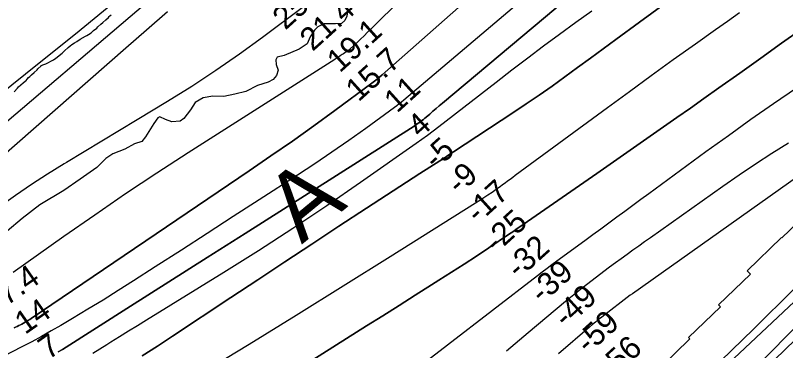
# Model space of a CAD drawing. Extents: x 3177385 to 3215275, y 903885 to 929304.
# Drawn here: x 3203407 to 3205666, y 918160 to 919142 of the extents above; entities that cross this region are included whole.
import ezdxf

# ---------------------------------------------------------------- set-up
doc = ezdxf.new("R2010")
doc.units = 0
for name, color, linetype in [('V-RIVR-EDGE', 7, 'Continuous'), ('V-RIVR-IDEN', 7, 'Continuous'), ('V-RIVR-RANG', 7, 'Continuous'), ('V-RRAP-RVMT', 7, 'Continuous'), ('V-SITE-VEGE', 7, 'Continuous'), ('V-TOPO-DPTH', 7, 'Continuous'), ('V-TOPO-MAJR', 7, 'Continuous'), ('V-TOPO-MINR', 7, 'Continuous'), ('V-TOPO-WATR', 7, 'Continuous')]:
    doc.layers.add(name, color=color, linetype=linetype)

msp = doc.modelspace()

# ---------------------------------------------------------------- linework, layer by layer
at = {"layer": 'V-RIVR-EDGE'}
msp.add_lwpolyline([(3204381.5, 919154.8), (3204379.1, 919140), (3204373.6, 919127.5), (3204364.3, 919118.8), (3204346.7, 919117.4), (3204313, 919117.5), (3204294.5, 919108.8), (3204284.3, 919099.1), (3204271.8, 919079.7), (3204263, 919058.5), (3204239.9, 919043.3), (3204195.9, 919025), (3204175.6, 919019.5), (3204171, 919011.6), (3204171.9, 918998.7), (3204178.3, 918981.6), (3204173.2, 918965.9), (3204163.4, 918954.8), (3204149.1, 918946.6), (3204117.2, 918936.9), (3204083, 918919), (3204051.1, 918911.7), (3204018.7, 918904.9), (3203986, 918905.4), (3203957.8, 918900.9), (3203934.6, 918887.1), (3203921.2, 918865.8), (3203901.3, 918840.5), (3203890.6, 918832.2), (3203866.6, 918830.4), (3203847.2, 918836.9), (3203830.6, 918844.8), (3203825.1, 918842.5), (3203813.5, 918825.9), (3203788.9, 918786.7), (3203777.8, 918772.9), (3203757, 918765.6), (3203728.8, 918750.4), (3203693.2, 918736.6), (3203672.4, 918722.4), (3203646.4, 918696.5), (3203597.4, 918662), (3203549.7, 918628.9), (3203479.4, 918586.6), (3203427.1, 918547.4), (3203383.2, 918509.7)], dxfattribs=at)
at = {"layer": 'V-RRAP-RVMT'}
msp.add_lwpolyline([(3205749.6, 918580), (3205655.8, 918489.9), (3205654.5, 918491.2), (3205554.1, 918393.9), (3205563.6, 918384.2), (3205470.1, 918293.6), (3205475.2, 918288.5), (3205381.7, 918197.9), (3205385.4, 918194.2), (3205299.2, 918110.8), (3205292.1, 918117.9), (3205198.9, 918027.5), (3205184.3, 918042.3), (3205102.6, 917963.6), (3205083.5, 917985.2), (3204985.3, 917900.1), (3204970.3, 917917.2), (3204878.2, 917837.1), (3204855.6, 917864.6), (3204783.5, 917806.1)], dxfattribs=at)
at = {"layer": 'V-SITE-VEGE'}
for points in [[(3203436.4, 918949.3), (3203438.6, 918951.5), (3203442.1, 918955.7), (3203446.2, 918959.8), (3203449.4, 918963.3), (3203450.7, 918964), (3203454.2, 918968.4), (3203462.1, 918975.1), (3203471, 918983), (3203473.6, 918985.9), (3203482.5, 918994.8), (3203483.2, 918995.3), (3203490.7, 918998.2), (3203496.3, 919000), (3203519.5, 919012.2), (3203526, 919016.6), (3203544.4, 919031.2), (3203551.6, 919038), (3203562.2, 919048.3), (3203568.4, 919053.5), (3203572.8, 919056.7), (3203581, 919061.7), (3203587.2, 919066.1), (3203597.6, 919072.3), (3203613.5, 919081.1), (3203616.7, 919083.3), (3203621.9, 919086.3), (3203629.3, 919091.3), (3203632.3, 919093.7), (3203636.9, 919097.9), (3203645.9, 919105.3), (3203649.3, 919108.5), (3203658.3, 919116.3), (3203663.5, 919121.3), (3203672.7, 919129.2), (3203680.1, 919136), (3203682.3, 919138.6), (3203684.7, 919140.8), (3203687.9, 919144.2)], [(3203403.6, 918918.5), (3203413.8, 918929), (3203416.7, 918932.5), (3203430.3, 918944.9), (3203436.4, 918949.3)]]:
    msp.add_lwpolyline(points, dxfattribs=at)
at = {"layer": 'V-TOPO-DPTH'}
for points in [[(3204889.9, 919327.1), (3204482.9, 918968), (3204475.5, 918961.6), (3204468, 918955.4), (3204460.3, 918949.4), (3204452.6, 918943.5), (3204344.5, 918864), (3204282.3, 918818.8), (3204219.8, 918774.1), (3204156.7, 918730.2), (3204093.3, 918686.7), (3203453.6, 918253.5), (3203450, 918251.1), (3203448.1, 918250), (3203446.2, 918248.9), (3203430.7, 918240), (3203426.3, 918237.6), (3203421.9, 918235.2), (3203417.3, 918233), (3203412.8, 918230.9), (3203408.1, 918228.9), (3203403.6, 918226.8)], [(3203403.6, 918226.8), (3203408.1, 918228.9), (3203412.8, 918230.9), (3203417.3, 918233), (3203421.9, 918235.2), (3203426.3, 918237.6), (3203430.7, 918240), (3203446.2, 918248.9), (3203448.1, 918250), (3203450, 918251.1), (3203453.6, 918253.5), (3204093.3, 918686.7), (3204156.7, 918730.2), (3204219.8, 918774.1), (3204282.3, 918818.8), (3204344.5, 918864), (3204452.6, 918943.5), (3204460.3, 918949.4), (3204468, 918955.4), (3204475.5, 918961.6), (3204482.9, 918968), (3204889.9, 919327.1)], [(3205058.9, 919220), (3204660, 918885), (3204650.6, 918877.1), (3204641.2, 918869.1), (3204631.9, 918861.1), (3204622.6, 918853.1), (3204612.4, 918844.2), (3204608.2, 918840.7), (3204604, 918837.2), (3204599.6, 918833.8), (3204595.2, 918830.5), (3204590.7, 918827.3), (3204586.2, 918824.1), (3204581.6, 918821.1), (3204577, 918818.1), (3204193.9, 918574.8), (3204081.7, 918503.5), (3203969.5, 918432.3), (3203857.2, 918361.2), (3203744.9, 918290.1), (3203545.1, 918163.5), (3203532.7, 918155.8)], [(3203532.7, 918155.8), (3203545.1, 918163.5), (3203744.9, 918290.1), (3203857.2, 918361.2), (3203969.5, 918432.3), (3204081.7, 918503.5), (3204193.9, 918574.8), (3204577, 918818.1), (3204581.6, 918821.1), (3204586.2, 918824.1), (3204590.7, 918827.3), (3204595.2, 918830.5), (3204599.6, 918833.8), (3204604, 918837.2), (3204608.2, 918840.7), (3204612.4, 918844.2), (3204622.6, 918853.1), (3204631.9, 918861.1), (3204641.2, 918869.1), (3204650.6, 918877.1), (3204660, 918885), (3205058.9, 919220)], [(3204252.1, 919167.7), (3204132.3, 919077.8), (3204064.4, 919028.4), (3203995.5, 918980.3), (3203925.1, 918934.3), (3203853.9, 918889.7), (3203765, 918835.9), (3203713.1, 918804.6), (3203661.1, 918773.3), (3203609.1, 918742.1), (3203557, 918711), (3203550, 918706.9), (3203501.8, 918677.2), (3203454.2, 918646.7), (3203407.5, 918614.8), (3203361.4, 918582)], [(3203779.2, 918144.7), (3203824, 918173.2), (3203868.5, 918202.2), (3204038.9, 918315.1), (3204118.1, 918367.6), (3204197.4, 918420), (3204276.8, 918472.2), (3204356.2, 918524.4), (3204437.3, 918577.7), (3204476.2, 918603.1), (3204515.2, 918628.5), (3204554.4, 918653.7), (3204593.6, 918678.7), (3204651.8, 918715.8), (3204661.9, 918722.3), (3204672, 918728.8), (3204682.1, 918735.4), (3204692.1, 918742), (3204866.7, 918857), (3204905.2, 918882.7), (3204943.4, 918908.7), (3204981.3, 918935.3), (3205019, 918962.1), (3205056.4, 918989.3), (3205093.8, 919016.5), (3205131.2, 919043.8), (3205168.4, 919071.2), (3205237.7, 919122.2), (3205309.8, 919174.8)], [(3203779.2, 918144.7), (3203824, 918173.2), (3203868.5, 918202.2), (3204038.9, 918315.1), (3204118.1, 918367.6), (3204197.4, 918420), (3204276.8, 918472.2), (3204356.2, 918524.4), (3204437.3, 918577.7), (3204476.2, 918603.1), (3204515.2, 918628.5), (3204554.4, 918653.7), (3204593.6, 918678.7), (3204651.8, 918715.8), (3204661.9, 918722.3), (3204672, 918728.8), (3204682.1, 918735.4), (3204692.1, 918742), (3204866.7, 918857), (3204905.2, 918882.7), (3204943.4, 918908.7), (3204981.3, 918935.3), (3205019, 918962.1), (3205056.4, 918989.3), (3205093.8, 919016.5), (3205131.2, 919043.8), (3205168.4, 919071.2), (3205237.7, 919122.2), (3205309.8, 919174.8)], [(3205531.7, 919149.4), (3205496.2, 919124.5), (3205460.8, 919099.5), (3205401.8, 919057.7), (3205337, 919011.6), (3205272.4, 918965.2), (3205208.1, 918918.5), (3205143.9, 918871.6), (3204873.3, 918672.6), (3204866, 918667.2), (3204858.6, 918661.8), (3204851.2, 918656.3), (3204843.9, 918650.8), (3204836.5, 918645.4), (3204829, 918640.1), (3204821.6, 918634.8), (3204814, 918629.5), (3204805.3, 918623.6), (3204793.3, 918615.4), (3204781.3, 918607.4), (3204769.2, 918599.6), (3204757, 918591.8), (3204506.7, 918434.5), (3204369.1, 918348.5), (3204231.2, 918262.9), (3204092.9, 918177.9), (3203954.4, 918093.4)], [(3205531.7, 919149.4), (3205496.2, 919124.5), (3205460.8, 919099.5), (3205401.8, 919057.7), (3205337, 919011.6), (3205272.4, 918965.2), (3205208.1, 918918.5), (3205143.9, 918871.6), (3204873.3, 918672.6), (3204866, 918667.2), (3204858.6, 918661.8), (3204851.2, 918656.3), (3204843.9, 918650.8), (3204836.5, 918645.4), (3204829, 918640.1), (3204821.6, 918634.8), (3204814, 918629.5), (3204805.3, 918623.6), (3204793.3, 918615.4), (3204781.3, 918607.4), (3204769.2, 918599.6), (3204757, 918591.8), (3204506.7, 918434.5), (3204369.1, 918348.5), (3204231.2, 918262.9), (3204092.9, 918177.9), (3203954.4, 918093.4)], [(3204250.4, 918113.9), (3204437.3, 918232), (3204485, 918262.2), (3204532.7, 918292.3), (3204580.4, 918322.4), (3204628.2, 918352.4), (3204649.6, 918365.9), (3204686.5, 918389.4), (3204723.3, 918413.1), (3204759.8, 918437.1), (3204796.3, 918461.3), (3204853.7, 918499.8), (3204861.3, 918505), (3204868.9, 918510.1), (3204876.5, 918515.3), (3204884, 918520.5), (3205112.3, 918679.1), (3205151.6, 918706.4), (3205190.9, 918733.7), (3205230.2, 918761.1), (3205269.4, 918788.4), (3205308.7, 918815.8), (3205347.9, 918843.2), (3205387.1, 918870.7), (3205426.2, 918898.3), (3205470.8, 918929.8), (3205532.2, 918973.2), (3205593.5, 919016.7), (3205654.8, 919060.4), (3205715.9, 919104.1)], [(3205715.9, 919104.1), (3205654.8, 919060.4), (3205593.5, 919016.7), (3205532.2, 918973.2), (3205470.8, 918929.8), (3205426.2, 918898.3), (3205387.1, 918870.7), (3205347.9, 918843.2), (3205308.7, 918815.8), (3205269.4, 918788.4), (3205230.2, 918761.1), (3205190.9, 918733.7), (3205151.6, 918706.4), (3205112.3, 918679.1), (3204884, 918520.5), (3204876.5, 918515.3), (3204868.9, 918510.1), (3204861.3, 918505), (3204853.7, 918499.8), (3204796.3, 918461.3), (3204759.8, 918437.1), (3204723.3, 918413.1), (3204686.5, 918389.4), (3204649.6, 918365.9), (3204628.2, 918352.4), (3204580.4, 918322.4), (3204532.7, 918292.3), (3204485, 918262.2), (3204437.3, 918232), (3204250.4, 918113.9)], [(3206029.7, 918515.9), (3205421.6, 917928.1)], [(3205421.6, 917928.1), (3206029.7, 918515.9)]]:
    msp.add_lwpolyline(points, dxfattribs=at)
at = {"layer": 'V-TOPO-MAJR'}
for points in [[(3203693.2, 919177.6), (3203583.2, 919087.2), (3203472.3, 918997.9), (3203360.6, 918909.4)], [(3206425, 918959.7), (3205492.1, 918024.6)], [(3204278.5, 917872.4), (3204938.4, 918379.8), (3204952.6, 918390.6), (3204966.8, 918401.3), (3204981.1, 918412), (3204995.4, 918422.6), (3205077.2, 918482.7), (3205100.7, 918499.9), (3205124.2, 918517.2), (3205147.7, 918534.5), (3205171.1, 918551.7), (3205194.6, 918569), (3205218.1, 918586.2), (3205241.6, 918603.4), (3205265.1, 918620.6), (3205432.8, 918743.2), (3205498.6, 918790.7), (3205564.7, 918837.7), (3205631.3, 918884), (3205698.3, 918929.7)]]:
    msp.add_lwpolyline(points, dxfattribs=at)
at = {"layer": 'V-TOPO-MINR'}
for points in [[(3205354.3, 919996.5), (3204450.6, 919102.8), (3204440.4, 919092.8), (3204430.2, 919082.8), (3204419.9, 919072.9), (3204409.6, 919063), (3204389.5, 919043.8), (3204388.9, 919043.3), (3204388.6, 919043), (3204388.2, 919042.7), (3204382.8, 919038.7), (3204379.7, 919036.4), (3204376.6, 919034.2), (3204373.4, 919032.1), (3204370.2, 919030), (3204365.9, 919027.2), (3204360.4, 919023.8), (3204355, 919020.3), (3204349.6, 919016.8), (3204344.2, 919013.4), (3203914.4, 918739.2), (3203822.2, 918679.5), (3203730.7, 918618.9), (3203640, 918557.1), (3203549.9, 918494.4), (3203400.6, 918388.9)], [(3204052.9, 919401.8), (3203381.8, 918830.1), (3203347.4, 918800.6), (3203313.1, 918771), (3203279.1, 918741.1), (3203245.1, 918711.1), (3203192.8, 918664.5), (3203185.1, 918657.6), (3203177.4, 918650.8), (3203169.8, 918644), (3203162, 918637.2), (3202990.8, 918486.4), (3202896.6, 918405.2), (3202801.3, 918325.3), (3202704.5, 918247.4), (3202606.5, 918170.8), (3202395, 918008.8), (3202374.3, 917993.2), (3202353.4, 917977.7), (3202332.3, 917962.6), (3202311.1, 917947.6), (3202171.4, 917850.4), (3202079.9, 917787.4), (3201988, 917725)], [(3204947.8, 919234), (3204813.9, 919119.9), (3204546.4, 918893.6), (3204539.9, 918888.2), (3204533.3, 918882.9), (3204526.6, 918877.7), (3204519.8, 918872.7), (3204435, 918811.2), (3204385.5, 918775.9), (3204335.6, 918741.1), (3204285.2, 918707.2), (3204234.4, 918673.8), (3204122.7, 918601.7), (3204046.5, 918552.6), (3203970.3, 918503.4), (3203894.1, 918454.3), (3203817.8, 918405.3), (3203753.5, 918364), (3203709.2, 918335.9), (3203664.7, 918308.1), (3203619.8, 918280.9), (3203574.8, 918254), (3203540.6, 918233.8), (3203512.3, 918217.5), (3203483.9, 918201.5), (3203455.2, 918186), (3203426.3, 918170.8), (3203287.7, 918099.4)], [(3205058.9, 919220), (3204660, 918885), (3204650.6, 918877.1), (3204641.2, 918869.1), (3204631.9, 918861.1), (3204622.6, 918853.1), (3204612.4, 918844.2), (3204608.2, 918840.7), (3204604, 918837.2), (3204599.6, 918833.8), (3204595.2, 918830.5), (3204590.7, 918827.3), (3204586.2, 918824.1), (3204581.6, 918821.1), (3204577, 918818.1), (3204193.9, 918574.8), (3204081.7, 918503.5), (3203969.5, 918432.3), (3203857.2, 918361.2), (3203744.9, 918290.1), (3203545.1, 918163.5), (3203532.7, 918155.8)], [(3204252.1, 919167.7), (3204132.3, 919077.8), (3204064.4, 919028.4), (3203995.5, 918980.3), (3203925.1, 918934.3), (3203853.9, 918889.7), (3203765, 918835.9), (3203713.1, 918804.6), (3203661.1, 918773.3), (3203609.1, 918742.1), (3203557, 918711), (3203550, 918706.9), (3203501.8, 918677.2), (3203454.2, 918646.7), (3203407.5, 918614.8), (3203361.4, 918582)], [(3205309.8, 919174.8), (3205237.7, 919122.2), (3205168.4, 919071.2), (3205131.2, 919043.8), (3205093.8, 919016.5), (3205056.4, 918989.3), (3205019, 918962.1), (3204981.3, 918935.3), (3204943.4, 918908.7), (3204905.2, 918882.7), (3204866.7, 918857), (3204692.1, 918742), (3204682.1, 918735.4), (3204672, 918728.8), (3204661.9, 918722.3), (3204651.8, 918715.8), (3204593.6, 918678.7), (3204554.4, 918653.7), (3204515.2, 918628.5), (3204476.2, 918603.1), (3204437.3, 918577.7), (3204356.2, 918524.4), (3204276.8, 918472.2), (3204197.4, 918420), (3204118.1, 918367.6), (3204038.9, 918315.1), (3203868.5, 918202.2), (3203824, 918173.2), (3203779.2, 918144.7)], [(3203853.7, 919152.5), (3203792.4, 919099.2), (3203731.3, 919045.8), (3203252.2, 918626.7), (3203233.9, 918610.8), (3203215.4, 918595.1), (3203196.8, 918579.5), (3203178, 918564.1), (3203159.1, 918548.9), (3203140.1, 918533.8), (3203121, 918518.9), (3203101.8, 918504), (3202407.9, 917971.6), (3202391.4, 917959), (3202374.7, 917946.5), (3202358, 917934.2), (3202341.2, 917921.9), (3202324.3, 917909.8), (3202307.3, 917897.7), (3202290.3, 917885.8), (3202273.1, 917874), (3201555.1, 917382.3)], [(3205098.4, 919154.8), (3205050.9, 919121), (3205003.7, 919086.6), (3204956.8, 919051.7), (3204910.1, 919016.7), (3204863.7, 918981.3), (3204817.4, 918945.7), (3204649.2, 918815.5), (3204632.8, 918803), (3204616.3, 918790.7), (3204599.7, 918778.6), (3204582.9, 918766.7), (3204419.8, 918652.4), (3204320.9, 918584.4), (3204221.1, 918517.5), (3204120.1, 918452.4), (3204018.4, 918388.5), (3203791.8, 918249), (3203765.5, 918232.8), (3203739.3, 918216.6), (3203713.1, 918200.4), (3203686.9, 918184.2), (3203675.5, 918177.1), (3203655, 918164.4), (3203634.4, 918151.8)], [(3205531.7, 919149.4), (3205496.2, 919124.5), (3205460.8, 919099.5), (3205401.8, 919057.7), (3205337, 919011.6), (3205272.4, 918965.2), (3205208.1, 918918.5), (3205143.9, 918871.6), (3204873.3, 918672.6), (3204866, 918667.2), (3204858.6, 918661.8), (3204851.2, 918656.3), (3204843.9, 918650.8), (3204836.5, 918645.4), (3204829, 918640.1), (3204821.6, 918634.8), (3204814, 918629.5), (3204805.3, 918623.6), (3204793.3, 918615.4), (3204781.3, 918607.4), (3204769.2, 918599.6), (3204757, 918591.8), (3204506.7, 918434.5), (3204369.1, 918348.5), (3204231.2, 918262.9), (3204092.9, 918177.9), (3203954.4, 918093.4)], [(3205715.9, 919104.1), (3205654.8, 919060.4), (3205593.5, 919016.7), (3205532.2, 918973.2), (3205470.8, 918929.8), (3205426.2, 918898.3), (3205387.1, 918870.7), (3205347.9, 918843.2), (3205308.7, 918815.8), (3205269.4, 918788.4), (3205230.2, 918761.1), (3205190.9, 918733.7), (3205151.6, 918706.4), (3205112.3, 918679.1), (3204884, 918520.5), (3204876.5, 918515.3), (3204868.9, 918510.1), (3204861.3, 918505), (3204853.7, 918499.8), (3204796.3, 918461.3), (3204759.8, 918437.1), (3204723.3, 918413.1), (3204686.5, 918389.4), (3204649.6, 918365.9), (3204628.2, 918352.4), (3204580.4, 918322.4), (3204532.7, 918292.3), (3204485, 918262.2), (3204437.3, 918232), (3204250.4, 918113.9)], [(3206307.8, 919099.3), (3205217.3, 918326.7), (3205210.6, 918321.9), (3205127.2, 918258), (3205118, 918250.8), (3205108.9, 918243.5), (3205099.9, 918236.1), (3205090.9, 918228.5), (3205000.4, 918150.7)], [(3205675.1, 918768.1), (3205626.4, 918737.3), (3205578, 918705.9), (3205530.2, 918673.6), (3205482.8, 918640.8), (3205270, 918490.4), (3205252.8, 918478.2), (3205235.6, 918466), (3205218.4, 918453.8), (3205201.3, 918441.6), (3205184.2, 918429.3), (3205167.2, 918416.8), (3205150.3, 918404.2), (3205133.5, 918391.5), (3205060.6, 918335.6), (3205050.4, 918327.7), (3205040.3, 918319.7), (3205030.3, 918311.5), (3205020.4, 918303.3), (3204911.6, 918212.1), (3204847.7, 918157.9)], [(3205371.2, 918001.5), (3205996.7, 918588.8)], [(3205421.6, 917928.1), (3206029.7, 918515.9)], [(3205345, 918002.7), (3205573.1, 918224), (3205691.2, 918340.7)]]:
    msp.add_lwpolyline(points, dxfattribs=at)
at = {"layer": 'V-TOPO-WATR'}
msp.add_lwpolyline([(3204889.9, 919327.1), (3204482.9, 918968), (3204475.5, 918961.6), (3204468, 918955.4), (3204460.3, 918949.4), (3204452.6, 918943.5), (3204344.5, 918864), (3204282.3, 918818.8), (3204219.8, 918774.1), (3204156.7, 918730.2), (3204093.3, 918686.7), (3203453.6, 918253.5), (3203450, 918251.1), (3203448.1, 918250), (3203446.2, 918248.9), (3203430.7, 918240), (3203426.3, 918237.6), (3203421.9, 918235.2), (3203417.3, 918233), (3203412.8, 918230.9), (3203408.1, 918228.9), (3203403.6, 918226.8)], dxfattribs=at)

# ---------------------------------------------------------------- texts
at = {"layer": 'V-RIVR-IDEN'}
msp.add_text('A', height=200, rotation=39.4563, dxfattribs=at).set_placement((3204247.2, 918470.3))
at = {"layer": 'V-RIVR-RANG'}
for s, rotation, p in [('25.5', 42.1383, (3204199.3, 919097.4)), ('21.4', 42.1383, (3204279.3, 919035)), ('19.1', 42.1383, (3204358.8, 918972)), ('15.7', 42.1383, (3204413.7, 918886.9)), ('11', 42.1383, (3204526.6, 918854.1)), ('4', 42.1383, (3204594.7, 918780.9)), ('-5', 42.1383, (3204640.7, 918687.6)), ('-9', 42.1383, (3204709, 918614.5)), ('-17', 42.1383, (3204764.3, 918529.8)), ('-25', 42.1383, (3204817.5, 918443.1)), ('-32', 42.1383, (3204883.3, 918367.7)), ('-39', 42.1383, (3204952.3, 918295.3)), ('17.4', 35.0192, (3203341.3, 918261.4)), ('-49', 42.1383, (3205022, 918223.5)), ('14', 35.0192, (3203435.7, 918205.4)), ('-59', 42.1383, (3205087.3, 918147.7)), ('7', 35.0192, (3203504.3, 918131.4)), ('-56', 42.1383, (3205154, 918073.2))]:
    msp.add_text(s, height=67, rotation=rotation, dxfattribs=at).set_placement(p)

doc.saveas('drawing.dxf')
